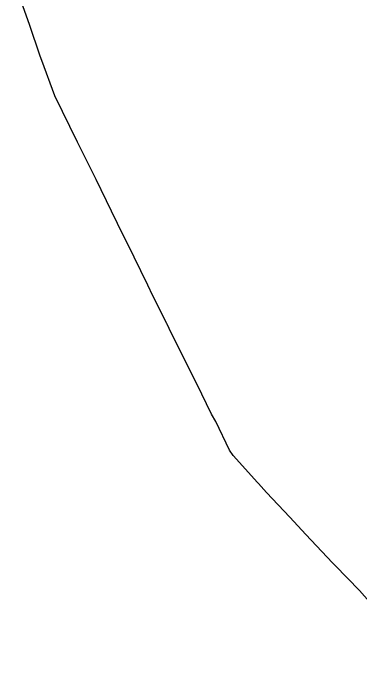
# Model space of a CAD drawing. Extents: x 0 to 34, y 0 to 22.
# Drawn here: x 5.2 to 5.2478, y 15.2659 to 15.3571 of the extents above; entities that cross this region are included whole.
import ezdxf

# ---------------------------------------------------------------- set-up
doc = ezdxf.new("R2010")
doc.units = 0
doc.layers.add('GM_X_State_Route', color=7, linetype='Continuous')

msp = doc.modelspace()

# ---------------------------------------------------------------- linework, layer by layer
at = {"layer": 'GM_X_State_Route'}
msp.add_line((5.221170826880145, 15.314378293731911), (5.219233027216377, 15.318196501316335), dxfattribs=at)
for points in [[(5.202251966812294, 15.355513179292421), (5.200468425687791, 15.360567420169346), (5.200028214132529, 15.361863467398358)], [(5.215227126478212, 15.326467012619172), (5.213572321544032, 15.329816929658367), (5.211451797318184, 15.334181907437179), (5.208859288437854, 15.339314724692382), (5.205744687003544, 15.345704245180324), (5.20397063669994, 15.350554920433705), (5.2037528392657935, 15.351143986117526), (5.202251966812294, 15.355513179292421)], [(5.219233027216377, 15.318196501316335), (5.218558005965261, 15.319638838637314), (5.215716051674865, 15.325477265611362), (5.215227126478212, 15.326467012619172)], [(5.23378707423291, 15.29239870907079), (5.233676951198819, 15.292526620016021), (5.230309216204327, 15.296252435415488), (5.229831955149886, 15.29695329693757), (5.2279186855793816, 15.300922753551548), (5.2273470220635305, 15.301923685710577), (5.225326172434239, 15.30608193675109), (5.22449452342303, 15.30769355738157), (5.221508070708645, 15.31371919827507), (5.221209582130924, 15.314301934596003), (5.221170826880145, 15.314378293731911)], [(5.258691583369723, 15.265936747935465), (5.255134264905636, 15.269720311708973), (5.252579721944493, 15.272483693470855), (5.252358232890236, 15.272712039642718), (5.251331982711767, 15.273796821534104), (5.249081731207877, 15.276111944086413), (5.247701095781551, 15.277646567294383), (5.244391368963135, 15.281089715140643), (5.244003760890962, 15.281488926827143), (5.240346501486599, 15.285359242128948), (5.238118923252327, 15.287746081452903), (5.234888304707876, 15.291119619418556), (5.23378707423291, 15.29239870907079)]]:
    msp.add_lwpolyline(points, dxfattribs=at)

doc.saveas('drawing.dxf')
